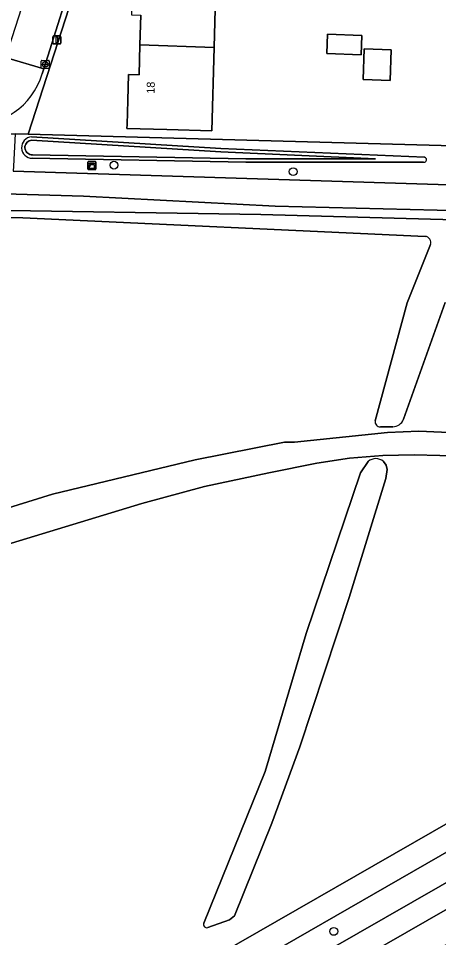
# Model space of a CAD drawing. Extents: x 158455 to 159797, y 387218 to 388672.
# Drawn here: x 159441 to 159493.4, y 387610.7 to 387725.6 of the extents above; entities that cross this region are included whole.
import ezdxf

# ---------------------------------------------------------------- set-up
doc = ezdxf.new("R2010")
doc.units = 0
for name, color, linetype in [('IMGEO_Berm_groen', 7, 'Continuous'), ('IMGEO_Boom', 7, 'Continuous'), ('IMGEO_Erf', 7, 'Continuous'), ('IMGEO_Fietspad_gesloten', 7, 'Continuous'), ('IMGEO_Gemengd_bos', 7, 'Continuous'), ('IMGEO_Groenvoorziening', 7, 'Continuous'), ('IMGEO_Kast', 7, 'Continuous'), ('IMGEO_Kolk', 7, 'Continuous'), ('IMGEO_Lichtmast', 7, 'Continuous'), ('IMGEO_Oever', 7, 'Continuous'), ('IMGEO_Pand', 7, 'Continuous'), ('IMGEO_Pand_nummerreeks', 7, 'Continuous'), ('IMGEO_Rijbaan_lokaal_open', 7, 'Continuous'), ('IMGEO_Voetpad_halfverhard', 7, 'Continuous'), ('IMGEO_Voetpad_onverhard', 7, 'Continuous'), ('IMGEO_Voetpad_open', 7, 'Continuous'), ('IMGEO_Waterloop', 7, 'Continuous')]:
    doc.layers.add(name, color=color, linetype=linetype)

msp = doc.modelspace()

# ---------------------------------------------------------------- linework, layer by layer
at = {"layer": 'IMGEO_Berm_groen'}
msp.add_lwpolyline([(159619.51, 387689.42), (159617.89, 387692.24), (159589.73, 387676.11), (159564.28, 387661.53), (159540.86, 387648.07), (159516.43, 387634.06), (159500, 387624.61), (159457.91, 387600.39), (159428.1, 387583.36), (159403.29, 387569.07), (159382.57, 387556.93), (159371.83, 387550.87), (159370.41, 387549.98), (159371.38, 387548.12), (159385.1, 387555.05), (159394.71, 387560.44)], close=True, dxfattribs=at)
msp.add_lwpolyline([(159480.65, 387602.01), (159498.49, 387612.22), (159500, 387613.09), (159517.17, 387622.99), (159533.31, 387632.22), (159551.14, 387642.44), (159568.95, 387652.69), (159585.93, 387662.43), (159601.32, 387671.24), (159607.8, 387679.41), (159396.15, 387557.86), (159386.49, 387552.45), (159374.55, 387546.42), (159357, 387538.15)], dxfattribs=at)
at = {"layer": 'IMGEO_Boom'}
for centre in [(159452.94, 387707.23), (159475.29, 387706.42), (159480.36, 387611.52)]:
    msp.add_circle(centre, 0.489, dxfattribs=at)
at = {"layer": 'IMGEO_Erf'}
for points in [[(159455.16, 387751.17), (159454.78, 387750), (159442.22, 387711.09), (159524.07, 387708.84), (159524.49, 387720.38), (159531.55, 387720.12), (159536.13, 387735.25), (159536.31, 387735.29), (159537.3, 387738.65), (159539.09, 387744.69), (159539.45, 387745.88)], [(159465.62, 387728.35), (159465.45, 387721.92), (159465.16, 387711.53), (159459.55, 387711.68), (159454.56, 387711.82), (159454.57, 387712.3), (159454.65, 387715.3), (159454.74, 387718.56), (159456.07, 387718.52), (159456.17, 387722.25), (159456.27, 387725.98)]]:
    msp.add_lwpolyline(points, dxfattribs=at)
for points in [[(159483.86, 387723.41), (159483.77, 387721), (159479.48, 387721.16), (159479.57, 387723.58)], [(159487.53, 387721.64), (159487.38, 387717.79), (159484.01, 387717.91), (159484.15, 387721.77)]]:
    msp.add_lwpolyline(points, close=True, dxfattribs=at)
at = {"layer": 'IMGEO_Fietspad_gesloten'}
msp.add_lwpolyline([(159386.49, 387552.45), (159396.15, 387557.86), (159607.8, 387679.41), (159620.56, 387686.73), (159620.83, 387686.88), (159619.51, 387689.42), (159394.71, 387560.44), (159385.1, 387555.05), (159371.38, 387548.12), (159357.43, 387541.59), (159352.13, 387538.92), (159315.29, 387518.77), (159316.46, 387516.69), (159330.27, 387524.04), (159353.25, 387536.28)], dxfattribs=at)
at = {"layer": 'IMGEO_Gemengd_bos'}
for points in [[(159216.35, 387709.35), (159215.76, 387708.69), (159214.38, 387707.16), (159214.06, 387706.49), (159233.61, 387669.05), (159269.31, 387599.58), (159286.47, 387565.29), (159300.39, 387538.19), (159307.71, 387523.29), (159309.53, 387520.54), (159310.4, 387519.07), (159313.69, 387520.97), (159370.86, 387553.85), (159393.23, 387567.02), (159412.72, 387578.36), (159451.58, 387600.37), (159500, 387628.18), (159506.26, 387631.77), (159517.73, 387669.47)], [(159500, 387701.43), (159473.06, 387702.09), (159449.13, 387703.36), (159367.77, 387705.78), (159278.69, 387708.88)], [(159280.11, 387707.46), (159332.37, 387705.52), (159358.22, 387704.27), (159404.5, 387702.89), (159434.66, 387701.64), (159471.26, 387701.05), (159500, 387700.26), (159523.96, 387699.43)], [(159491.75, 387698.33), (159441.57, 387700.67), (159396.68, 387701.8), (159356.49, 387703.32), (159310.9, 387705.24), (159303.98, 387705.4), (159280.05, 387706.47)], [(159485.52, 387675.29), (159489.51, 387690.02), (159492.42, 387697.31)], [(159494.25, 387690.09), (159489.05, 387675.49)], [(159335.4, 387664.08), (159345, 387660.76), (159352.08, 387659.15), (159361.86, 387657.07), (159371.3, 387655.82), (159382.19, 387655.39), (159394.67, 387655.24), (159398.6, 387655.46), (159410.25, 387656.78), (159415.07, 387657.46), (159419.84, 387658.37), (159425.56, 387660), (159445.26, 387666.13), (159463.07, 387670.44), (159474.21, 387672.63), (159475.44, 387672.65), (159487.06, 387673.82), (159490.97, 387674), (159515.47, 387672.93)], [(159487.72, 387674.55), (159486.18, 387674.55)], [(159517.73, 387669.47), (159514.02, 387670.5), (159500, 387670.81), (159490.4, 387671.04), (159486.48, 387670.98), (159482.32, 387670.62), (159478.23, 387670.01), (159472.27, 387668.78), (159464.25, 387667.09), (159456.4, 387664.99), (159437.26, 387659.14), (159432.12, 387657.77), (159414.8, 387654.24), (159403.83, 387651.8), (159400.34, 387651.31), (159395.15, 387650.83), (159393.13, 387651.01), (159388.49, 387650.94), (159383.67, 387651), (159376.61, 387651.7), (159365.84, 387653.38), (159354.54, 387655.84), (159343.6, 387658.58), (159334.64, 387661.46)], [(159486.55, 387670.23), (159486.88, 387669.76), (159487.01, 387669.21), (159486.85, 387668.09), (159482.28, 387653.23), (159476.11, 387634.58), (159472.65, 387625.06), (159467.98, 387613.47), (159467.37, 387612.97), (159464.63, 387612.01)], [(159476.9, 387648.72), (159483.7, 387668.81), (159484.65, 387670.23)], [(159464.14, 387612.53), (159471.8, 387631.49), (159476.9, 387648.72)]]:
    msp.add_lwpolyline(points, dxfattribs=at)
for centre, radius, start, end in [((159491.72, 387697.58), 0.75, 338.3133, 87.4277), ((159486.14, 387675.18), 0.627, 170.0508, 273.5256), ((159487.72, 387675.96), 1.41, 269.8414, 340.4758), ((159485.6, 387669.08), 1.49, 50.1748, 129.5839), ((159464.5, 387612.38), 0.395, 157.5994, 289.5953)]:
    msp.add_arc(centre, radius, start, end, dxfattribs=at)
at = {"layer": 'IMGEO_Groenvoorziening'}
msp.add_lwpolyline([(159537.3, 387738.65), (159536.31, 387735.29), (159536.13, 387735.25), (159531.55, 387720.12), (159528.1, 387708.73), (159527.98, 387708.34), (159524.05, 387708.49), (159524.07, 387708.84), (159442.22, 387711.09), (159440.63, 387711.14), (159440.4, 387707.12), (159440.37, 387706.5), (159500, 387704.62), (159528.57, 387703.64), (159530.18, 387708.67), (159541.63, 387744.59), (159539.45, 387745.88), (159539.09, 387744.69)], close=True, dxfattribs=at)
for points in [[(159442.64, 387710.77), (159466.28, 387709.3), (159491.66, 387708.21)], [(159491.56, 387707.62), (159469.4, 387707.61), (159442.75, 387708.09)]]:
    msp.add_lwpolyline(points, dxfattribs=at)
for centre, radius, start, end in [((159442.75, 387709.43), 1.34, 94.5603, 270.3239), ((159491.64, 387707.91), 0.302, 253.2461, 86.3836)]:
    msp.add_arc(centre, radius, start, end, dxfattribs=at)
at = {"layer": 'IMGEO_Kast'}
for p, q in [((159449.68, 387706.76), (159449.68, 387707.6)), ((159449.68, 387707.6), (159449.68, 387706.76)), ((159449.75, 387707.68), (159450.59, 387707.68)), ((159450.59, 387707.68), (159449.75, 387707.68)), ((159450.68, 387707.61), (159450.68, 387706.77)), ((159450.68, 387706.77), (159450.68, 387707.61)), ((159450.6, 387706.69), (159449.76, 387706.69)), ((159449.76, 387706.69), (159450.6, 387706.69))]:
    msp.add_line(p, q, dxfattribs=at)
for points in [[(159449.87, 387707.48), (159450.47, 387707.48), (159450.47, 387707.39), (159449.87, 387707.39), (159449.87, 387707.48)], [(159449.87, 387707.3), (159450.47, 387707.3), (159450.47, 387706.81), (159449.87, 387706.81), (159449.87, 387707.3)]]:
    msp.add_lwpolyline(points, dxfattribs=at)
msp.add_circle((159449.96, 387707.15), 0.0377, dxfattribs=at)
for centre, start, end in [((159449.76, 387707.61), 92.4484, 184.2845), ((159449.76, 387707.61), 92.4484, 184.2845), ((159450.6, 387707.61), 2.4484, 94.2845), ((159450.6, 387707.61), 2.4484, 94.2845), ((159449.76, 387706.76), 182.4484, 274.2845), ((159449.76, 387706.76), 182.4484, 274.2845), ((159450.6, 387706.76), 272.4484, 4.2845), ((159450.6, 387706.76), 272.4484, 4.2845)]:
    msp.add_arc(centre, 0.0779, start, end, dxfattribs=at)
at = {"layer": 'IMGEO_Kolk'}
for p, q in [((159443.86, 387719.39), (159443.86, 387720.24)), ((159443.94, 387720.31), (159444.79, 387720.31)), ((159444.12, 387719.81), (159444.12, 387719.82)), ((159444.16, 387719.86), (159444.56, 387719.86)), ((159444.56, 387719.77), (159444.16, 387719.77)), ((159444.35, 387720.09), (159444.37, 387720.09)), ((159444.6, 387719.82), (159444.6, 387719.81)), ((159444.86, 387720.24), (159444.86, 387719.39)), ((159444.79, 387719.31), (159443.94, 387719.31)), ((159444.37, 387719.53), (159444.35, 387719.53))]:
    msp.add_line(p, q, dxfattribs=at)
for points in [[(159443.86, 387719.39), (159443.86, 387720.24)], [(159443.94, 387720.31), (159444.79, 387720.31)], [(159444.86, 387720.24), (159444.86, 387719.39)], [(159444.79, 387719.31), (159443.94, 387719.31)]]:
    msp.add_lwpolyline(points, dxfattribs=at)
for centre, radius, start, end in [((159443.94, 387720.24), 0.0765, 91.552, 178.448), ((159443.94, 387720.24), 0.0765, 91.552, 178.448), ((159444.16, 387719.82), 0.0403, 85.8775, 175.7526), ((159444.16, 387719.81), 0.0366, 178.938, 274.7102), ((159444.57, 387719.82), 0.0386, 1.7309, 96.639), ((159444.56, 387719.81), 0.043, 264.8664, 352.4533), ((159444.79, 387720.24), 0.0765, 1.552, 88.448), ((159444.79, 387720.24), 0.0765, 1.552, 88.448), ((159443.94, 387719.39), 0.0765, 181.552, 268.448), ((159443.94, 387719.39), 0.0765, 181.552, 268.448), ((159444.79, 387719.39), 0.0765, 271.552, 358.448), ((159444.79, 387719.39), 0.0765, 271.552, 358.448)]:
    msp.add_arc(centre, radius, start, end, dxfattribs=at)
for centre, major_axis, ratio, start_param, end_param in [((159444.35, 387719.81), (-0.387, 0.002), 0.722429, 4.712389, 7.853982), ((159444.37, 387719.81), (-0.39, 0.002), 0.717154, 1.570796, 4.712389)]:
    msp.add_ellipse(centre, major_axis=major_axis, ratio=ratio, start_param=start_param, end_param=end_param, dxfattribs=at)
at = {"layer": 'IMGEO_Lichtmast'}
for p, q in [((159445.31, 387722.47), (159445.31, 387723.27)), ((159445.31, 387723.27), (159445.31, 387722.47)), ((159445.41, 387723.37), (159446.2, 387723.37)), ((159446.2, 387723.37), (159445.41, 387723.37)), ((159446.3, 387723.27), (159446.3, 387722.47)), ((159446.3, 387722.47), (159446.3, 387723.27)), ((159446.2, 387722.37), (159445.41, 387722.37)), ((159445.41, 387722.37), (159446.2, 387722.37))]:
    msp.add_line(p, q, dxfattribs=at)
msp.add_lwpolyline([(159445.73, 387723.24), (159445.88, 387723.24), (159445.88, 387722.49), (159445.73, 387722.49), (159445.73, 387723.24)], dxfattribs=at)
for centre, start, end in [((159445.41, 387723.27), 90, 180), ((159445.41, 387723.27), 90, 180), ((159446.2, 387723.27), 0, 90), ((159446.2, 387723.27), 360, 90), ((159445.41, 387722.47), 180, 270), ((159445.41, 387722.47), 180, 270), ((159446.2, 387722.47), 270, 0), ((159446.2, 387722.47), 270, 0)]:
    msp.add_arc(centre, 0.1, start, end, dxfattribs=at)
at = {"layer": 'IMGEO_Oever'}
for points in [[(159491.66, 387708.21), (159466.28, 387709.3), (159442.64, 387710.77)], [(159442.75, 387708.09), (159469.4, 387707.61), (159491.56, 387707.62)]]:
    msp.add_lwpolyline(points, dxfattribs=at)
msp.add_lwpolyline([(159485.58, 387708.04), (159469.4, 387708.04), (159442.77, 387708.52), (159442.6, 387708.53), (159442.45, 387708.57), (159442.3, 387708.63), (159442.18, 387708.72), (159442.07, 387708.83), (159441.97, 387708.95), (159441.9, 387709.09), (159441.86, 387709.24), (159441.84, 387709.39), (159441.84, 387709.55), (159441.88, 387709.7), (159441.93, 387709.84), (159442.02, 387709.97), (159442.12, 387710.09), (159442.24, 387710.19), (159442.38, 387710.26), (159442.52, 387710.31), (159442.66, 387710.34), (159466.26, 387708.88)], close=True, dxfattribs=at)
for centre, radius, start, end in [((159442.75, 387709.43), 1.34, 94.5603, 270.3239), ((159491.64, 387707.91), 0.302, 253.2461, 86.3836)]:
    msp.add_arc(centre, radius, start, end, dxfattribs=at)
at = {"layer": 'IMGEO_Pand'}
for points in [[(159465.62, 387728.35), (159465.73, 387732.04), (159459.13, 387732.27), (159455.28, 387732.41), (159455.11, 387726.01), (159456.27, 387725.98), (159456.17, 387722.25), (159465.45, 387721.92)], [(159479.48, 387721.16), (159483.77, 387721), (159483.86, 387723.41), (159479.57, 387723.58)], [(159456.17, 387722.25), (159456.07, 387718.52), (159454.74, 387718.56), (159454.65, 387715.3), (159454.57, 387712.3), (159454.56, 387711.82), (159459.55, 387711.68), (159465.16, 387711.53), (159465.45, 387721.92)], [(159484.01, 387717.91), (159487.38, 387717.79), (159487.53, 387721.64), (159484.15, 387721.77)]]:
    msp.add_lwpolyline(points, close=True, dxfattribs=at)
at = {"layer": 'IMGEO_Rijbaan_lokaal_open'}
for points in [[(159450.31, 387754.99), (159448.74, 387750), (159446.17, 387741.8), (159439.39, 387720.69), (159444.19, 387719.26), (159448.4, 387732.61), (159453.94, 387750)], [(159443.99, 387718.62), (159444.19, 387719.26), (159439.39, 387720.69)]]:
    msp.add_lwpolyline(points, dxfattribs=at)
msp.add_arc((159435.14, 387721.41), 9.28, 268.0816, 342.4891, dxfattribs=at)
at = {"layer": 'IMGEO_Voetpad_halfverhard'}
msp.add_lwpolyline([(159219.54, 387710.38), (159228.91, 387710.4), (159272.12, 387708.72), (159278.69, 387708.88), (159367.77, 387705.78), (159449.13, 387703.36), (159473.06, 387702.09), (159500, 387701.43), (159527.03, 387700.22), (159531.5, 387699.53), (159609.39, 387690.93), (159615.12, 387694.22), (159529.68, 387703.52), (159528.57, 387703.64), (159500, 387704.62), (159440.37, 387706.5)], dxfattribs=at)
at = {"layer": 'IMGEO_Voetpad_onverhard'}
for points in [[(159515.47, 387672.93), (159490.97, 387674), (159487.06, 387673.82), (159475.44, 387672.65), (159474.21, 387672.63), (159463.07, 387670.44), (159445.26, 387666.13), (159425.56, 387660), (159419.84, 387658.37), (159415.07, 387657.46), (159410.25, 387656.78), (159398.6, 387655.46), (159394.67, 387655.24), (159382.19, 387655.39), (159371.3, 387655.82), (159361.86, 387657.07), (159352.08, 387659.15), (159345, 387660.76), (159335.4, 387664.08)], [(159334.64, 387661.46), (159343.6, 387658.58), (159354.54, 387655.84), (159365.84, 387653.38), (159376.61, 387651.7), (159383.67, 387651), (159388.49, 387650.94), (159393.13, 387651.01), (159395.15, 387650.83), (159400.34, 387651.31), (159403.83, 387651.8), (159414.8, 387654.24), (159432.12, 387657.77), (159437.26, 387659.14), (159456.4, 387664.99), (159464.25, 387667.09), (159472.27, 387668.78), (159478.23, 387670.01), (159482.32, 387670.62), (159486.48, 387670.98), (159490.4, 387671.04), (159500, 387670.81)]]:
    msp.add_lwpolyline(points, dxfattribs=at)
at = {"layer": 'IMGEO_Voetpad_open'}
for points in [[(159756.48, 387775.81), (159755.26, 387774.64), (159746.3, 387769.5), (159738.67, 387765.11), (159712.33, 387750), (159634.31, 387705.23), (159630.71, 387703.16), (159616.42, 387694.97), (159615.12, 387694.22), (159609.39, 387690.93), (159557.91, 387661.4), (159553.76, 387659.02), (159511.68, 387634.88), (159506.26, 387631.77), (159500, 387628.18), (159451.58, 387600.37), (159412.72, 387578.36), (159393.23, 387567.02), (159370.86, 387553.85), (159313.69, 387520.97), (159310.4, 387519.07)], [(159455.1, 387753.65), (159453.94, 387750), (159448.4, 387732.61), (159444.19, 387719.26), (159443.99, 387718.62)], [(159370.86, 387723.74), (159365.62, 387723.25), (159366.72, 387713.62), (159370.52, 387713.5), (159371.79, 387713.47), (159439.41, 387711.14), (159440.63, 387711.14), (159442.22, 387711.09), (159454.78, 387750), (159455.16, 387751.17)], [(159315.29, 387518.77), (159352.13, 387538.92), (159357.43, 387541.59), (159371.38, 387548.12), (159370.41, 387549.98), (159371.83, 387550.87), (159382.57, 387556.93), (159403.29, 387569.07), (159428.1, 387583.36), (159457.91, 387600.39), (159500, 387624.61), (159516.43, 387634.06), (159540.86, 387648.07), (159564.28, 387661.53), (159589.73, 387676.11), (159617.89, 387692.24)]]:
    msp.add_lwpolyline(points, dxfattribs=at)
msp.add_arc((159435.14, 387721.41), 9.28, 268.0816, 342.4891, dxfattribs=at)
at = {"layer": 'IMGEO_Waterloop'}
msp.add_lwpolyline([(159485.58, 387708.04), (159466.26, 387708.88), (159442.66, 387710.34), (159442.52, 387710.31), (159442.38, 387710.26), (159442.24, 387710.19), (159442.12, 387710.09), (159442.02, 387709.97), (159441.93, 387709.84), (159441.88, 387709.7), (159441.84, 387709.55), (159441.84, 387709.39), (159441.86, 387709.24), (159441.9, 387709.09), (159441.97, 387708.95), (159442.07, 387708.83), (159442.18, 387708.72), (159442.3, 387708.63), (159442.45, 387708.57), (159442.6, 387708.53), (159442.77, 387708.52), (159469.4, 387708.04)], close=True, dxfattribs=at)
for points in [[(159523.96, 387699.43), (159500, 387700.26), (159471.26, 387701.05), (159434.66, 387701.64), (159404.5, 387702.89), (159358.22, 387704.27), (159332.37, 387705.52), (159280.11, 387707.46)], [(159280.05, 387706.47), (159303.98, 387705.4), (159310.9, 387705.24), (159356.49, 387703.32), (159396.68, 387701.8), (159441.57, 387700.67), (159491.75, 387698.33)], [(159492.42, 387697.31), (159489.51, 387690.02), (159485.52, 387675.29)], [(159489.05, 387675.49), (159494.25, 387690.09)], [(159486.18, 387674.55), (159487.72, 387674.55)], [(159484.65, 387670.23), (159483.7, 387668.81), (159476.9, 387648.72), (159471.8, 387631.49), (159464.14, 387612.53)], [(159464.63, 387612.01), (159467.37, 387612.97), (159467.98, 387613.47), (159472.65, 387625.06), (159476.11, 387634.58), (159482.28, 387653.23), (159486.85, 387668.09), (159487.01, 387669.21), (159486.88, 387669.76), (159486.55, 387670.23)]]:
    msp.add_lwpolyline(points, dxfattribs=at)
for centre, radius, start, end in [((159491.72, 387697.58), 0.75, 338.3133, 87.4277), ((159486.14, 387675.18), 0.627, 170.0508, 273.5256), ((159487.72, 387675.96), 1.41, 269.8414, 340.4758), ((159485.6, 387669.08), 1.49, 50.1748, 129.5839), ((159464.5, 387612.38), 0.395, 157.5994, 289.5953)]:
    msp.add_arc(centre, radius, start, end, dxfattribs=at)

# ---------------------------------------------------------------- texts
at = {"layer": 'IMGEO_Pand_nummerreeks'}
msp.add_text('18', height=1, rotation=87.9818, dxfattribs=at).set_placement((159457.99, 387716.15))

doc.saveas('drawing.dxf')
